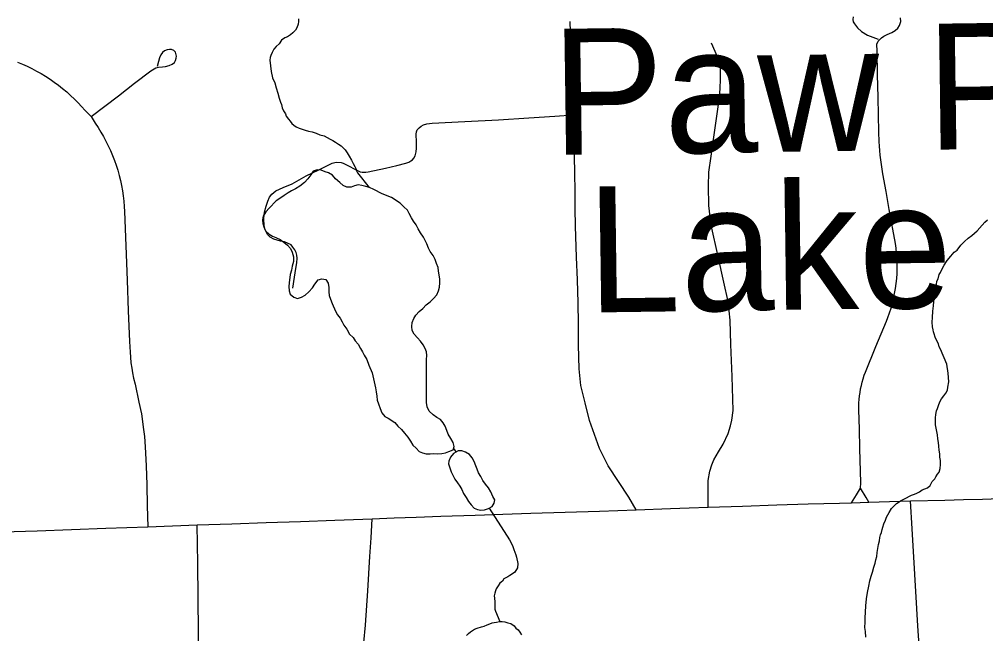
# Model space of a CAD drawing. Extents: x 103424 to 290657, y 38711 to 110967.
# Drawn here: x 214247.212 to 214247.6479, y 40208.9268 to 40209.2041 of the extents above; entities that cross this region are included whole.
import ezdxf

# ---------------------------------------------------------------- set-up
doc = ezdxf.new("R2010")
doc.units = 0
for name, color, linetype in [('GM_X_City_Street', 7, 'Continuous'), ('GM_X_County_Road', 7, 'Continuous'), ('GM_X_Minor_Lake', 7, 'Continuous'), ('GM_X_Minor_Lake_Text', 7, 'Continuous'), ('GM_X_Minor_River', 7, 'Continuous'), ('GM_X_Township_Road', 7, 'Continuous')]:
    doc.layers.add(name, color=color, linetype=linetype)

msp = doc.modelspace()

# ---------------------------------------------------------------- linework, layer by layer
at = {"layer": 'GM_X_City_Street'}
for points in [[(214247.58812, 40209.20526), (214247.58798, 40209.20404), (214247.58817, 40209.20292), (214247.58876, 40209.202), (214247.59009, 40209.20027), (214247.59187, 40209.19859), (214247.59468, 40209.19698), (214247.59937, 40209.19513)], [(214247.59151, 40208.9925), (214247.59156, 40208.99491), (214247.59116, 40209.01044), (214247.59094, 40209.0191), (214247.59073, 40209.02776), (214247.59077, 40209.03094), (214247.59089, 40209.03253), (214247.59106, 40209.03411), (214247.59127, 40209.03569), (214247.59153, 40209.03726), (214247.59187, 40209.03881), (214247.59225, 40209.04035), (214247.59267, 40209.04189), (214247.59317, 40209.0434), (214247.59369, 40209.0449), (214247.59842, 40209.0564), (214247.60316, 40209.06791), (214247.60375, 40209.06945), (214247.60453, 40209.07159), (214247.60522, 40209.07375), (214247.60584, 40209.07593), (214247.60638, 40209.07814), (214247.60686, 40209.08037), (214247.60724, 40209.08261), (214247.60755, 40209.08486), (214247.60779, 40209.08712), (214247.60793, 40209.08939), (214247.608, 40209.09166), (214247.60793, 40209.0962), (214247.60777, 40209.09847), (214247.60751, 40209.10073), (214247.6072, 40209.10298), (214247.60445, 40209.11827), (214247.603, 40209.12634), (214247.60155, 40209.13441), (214247.60122, 40209.13648), (214247.60089, 40209.13856), (214247.60061, 40209.14064), (214247.60037, 40209.14273), (214247.60016, 40209.14482), (214247.6, 40209.14691), (214247.59985, 40209.14901), (214247.59969, 40209.15321), (214247.59937, 40209.16874), (214247.59916, 40209.17921), (214247.59895, 40209.18968), (214247.59889, 40209.19282), (214247.59937, 40209.1942), (214247.60091, 40209.19577), (214247.60196, 40209.19645), (214247.60356, 40209.19722), (214247.60555, 40209.19822), (214247.60712, 40209.19907), (214247.60829, 40209.20015), (214247.60905, 40209.20131), (214247.6096, 40209.20307), (214247.60951, 40209.20477)], [(214247.49028, 40208.98269), (214247.48692, 40208.98841), (214247.48229, 40208.9955), (214247.47766, 40209.00258), (214247.47369, 40209.01035), (214247.46926, 40209.02302), (214247.46727, 40209.03095), (214247.46528, 40209.03887), (214247.46458, 40209.04632), (214247.46432, 40209.05705), (214247.46424, 40209.06659), (214247.46415, 40209.07613), (214247.46376, 40209.08647), (214247.46338, 40209.09681), (214247.46292, 40209.11079), (214247.4628, 40209.11873), (214247.46269, 40209.12667), (214247.4626, 40209.13454), (214247.46251, 40209.14242), (214247.46237, 40209.15197), (214247.4618, 40209.16095), (214247.46173, 40209.16922), (214247.46117, 40209.18474), (214247.46084, 40209.1939), (214247.46051, 40209.20306)], [(214247.52267, 40208.98391), (214247.52276, 40208.99595), (214247.52345, 40209.00011), (214247.52432, 40209.00305), (214247.52527, 40209.0053), (214247.52736, 40209.00883), (214247.52946, 40209.01239), (214247.53176, 40209.01717), (214247.5328, 40209.02054), (214247.53341, 40209.02323), (214247.53402, 40209.02747), (214247.53364, 40209.04294), (214247.53302, 40209.05735), (214247.53261, 40209.06823), (214247.53182, 40209.07672), (214247.52988, 40209.08549), (214247.52732, 40209.09705), (214247.52402, 40209.11118), (214247.52305, 40209.12007), (214247.52282, 40209.12878), (214247.5231, 40209.13511), (214247.52402, 40209.14229), (214247.52595, 40209.1551), (214247.5276, 40209.16671), (214247.52822, 40209.17253), (214247.52837, 40209.17737), (214247.52829, 40209.18176), (214247.5276, 40209.18564), (214247.52596, 40209.1895), (214247.52426, 40209.19338)], [(214247.24433, 40209.16018), (214247.25666, 40209.16963), (214247.26402, 40209.17527), (214247.27138, 40209.18091), (214247.27353, 40209.18218), (214247.27485, 40209.18254), (214247.27653, 40209.18265), (214247.27796, 40209.18276), (214247.27952, 40209.18325), (214247.28099, 40209.18386), (214247.28194, 40209.18456), (214247.28252, 40209.18558), (214247.28274, 40209.18649), (214247.28285, 40209.18748), (214247.28246, 40209.1893), (214247.28168, 40209.19007), (214247.2807, 40209.19044), (214247.27967, 40209.19048), (214247.27865, 40209.19033), (214247.27751, 40209.18981), (214247.2766, 40209.18905), (214247.27587, 40209.18806), (214247.27525, 40209.18675), (214247.27474, 40209.18506), (214247.27421, 40209.18275)], [(214247.21117, 40209.18474), (214247.21338, 40209.18384), (214247.21553, 40209.18288), (214247.21766, 40209.18185), (214247.21977, 40209.18076), (214247.22183, 40209.1796), (214247.22385, 40209.17837), (214247.22584, 40209.17709), (214247.22778, 40209.17574), (214247.22969, 40209.17433), (214247.23154, 40209.17286), (214247.23337, 40209.17134), (214247.23512, 40209.16976), (214247.23682, 40209.16812), (214247.23848, 40209.16643), (214247.24009, 40209.16469), (214247.24163, 40209.1629), (214247.24433, 40209.16018), (214247.24622, 40209.15721), (214247.24752, 40209.15524), (214247.24877, 40209.15323), (214247.24996, 40209.15118), (214247.25107, 40209.1491), (214247.25213, 40209.14698), (214247.25313, 40209.14483), (214247.25405, 40209.14265), (214247.25488, 40209.14044), (214247.25566, 40209.1382), (214247.25639, 40209.13595), (214247.25703, 40209.13367), (214247.2576, 40209.13138), (214247.25807, 40209.12906), (214247.2585, 40209.12673), (214247.25885, 40209.12439), (214247.25913, 40209.12204), (214247.25932, 40209.11968), (214247.25946, 40209.11732), (214247.26004, 40209.1018), (214247.26063, 40209.08628), (214247.26114, 40209.07244), (214247.26166, 40209.05861), (214247.26178, 40209.05625), (214247.26197, 40209.0539), (214247.26221, 40209.05155), (214247.26236, 40209.04908), (214247.26269, 40209.04668), (214247.26301, 40209.04453), (214247.26353, 40209.04213), (214247.26424, 40209.0394), (214247.26593, 40209.03135), (214247.26704, 40209.02596), (214247.26808, 40209.01894), (214247.2684, 40209.01576), (214247.26879, 40209.01115), (214247.26915, 40209.00254), (214247.26951, 40208.99393), (214247.2697, 40208.98449), (214247.2699, 40208.97504)], [(214247.33536, 40209.08272), (214247.33617, 40209.08774), (214247.33678, 40209.09167), (214247.33716, 40209.09412), (214247.33734, 40209.09626), (214247.33716, 40209.09768), (214247.33691, 40209.09885), (214247.33623, 40209.10006), (214247.33545, 40209.10128), (214247.33458, 40209.1023), (214247.33302, 40209.10299), (214247.3316, 40209.10362), (214247.32985, 40209.10391), (214247.32683, 40209.10489), (214247.32518, 40209.10572), (214247.32415, 40209.10688), (214247.32357, 40209.10781), (214247.32293, 40209.10912), (214247.3225, 40209.11073), (214247.32235, 40209.11434), (214247.32262, 40209.11702), (214247.32328, 40209.11979), (214247.32416, 40209.122), (214247.32488, 40209.12377), (214247.32596, 40209.1252), (214247.32774, 40209.12663), (214247.33097, 40209.12812), (214247.33502, 40209.12987), (214247.34146, 40209.13343), (214247.3471, 40209.13616), (214247.35316, 40209.13917), (214247.35425, 40209.13947), (214247.3552, 40209.13965), (214247.35715, 40209.13947), (214247.35803, 40209.13919), (214247.35932, 40209.13855), (214247.36456, 40209.13579), (214247.36572, 40209.13528), (214247.36664, 40209.13511), (214247.36739, 40209.13504), (214247.36828, 40209.13511), (214247.3694, 40209.13528), (214247.37721, 40209.13694), (214247.38231, 40209.13811), (214247.38638, 40209.13917), (214247.38766, 40209.13965), (214247.38866, 40209.14016), (214247.3894, 40209.14074), (214247.39002, 40209.14149), (214247.39055, 40209.14249), (214247.39107, 40209.1443), (214247.39118, 40209.14589), (214247.39112, 40209.14869), (214247.39104, 40209.15226), (214247.39115, 40209.15333), (214247.39147, 40209.15414), (214247.3923, 40209.15516), (214247.39333, 40209.15589), (214247.39435, 40209.15647), (214247.39581, 40209.15689), (214247.39824, 40209.15716), (214247.41302, 40209.15795), (214247.42818, 40209.15876), (214247.44189, 40209.15959), (214247.45361, 40209.16039), (214247.4618, 40209.16095)], [(214247.58738, 40208.98588), (214247.58958, 40208.98949), (214247.59151, 40208.9925)], [(214247.59516, 40208.98617), (214247.59397, 40208.98824), (214247.59151, 40208.9925)], [(214247.41099, 40208.82824), (214247.41077, 40208.83304), (214247.40959, 40208.83657), (214247.407, 40208.84239), (214247.40078, 40208.8527), (214247.3963, 40208.85947), (214247.39183, 40208.86625), (214247.38435, 40208.87424), (214247.37687, 40208.88223), (214247.36805, 40208.8913), (214247.36545, 40208.8939), (214247.36384, 40208.89693), (214247.36452, 40208.90133), (214247.36665, 40208.91508), (214247.36741, 40208.92285), (214247.36816, 40208.93062), (214247.36914, 40208.94613), (214247.37012, 40208.96163), (214247.37065, 40208.97011), (214247.37119, 40208.9786)], [(214247.28148, 40208.80093), (214247.28478, 40208.81433), (214247.28807, 40208.82773), (214247.29031, 40208.83616), (214247.2929, 40208.84674), (214247.29367, 40208.85058), (214247.29352, 40208.86104), (214247.29337, 40208.8715), (214247.29327, 40208.87837), (214247.29311, 40208.8939), (214247.29296, 40208.90943), (214247.29287, 40208.91842), (214247.29278, 40208.92741), (214247.29262, 40208.94294), (214247.29247, 40208.95848), (214247.29238, 40208.96716), (214247.29229, 40208.97585)]]:
    msp.add_lwpolyline(points, dxfattribs=at)
at = {"layer": 'GM_X_County_Road'}
for points in [[(214247.61397, 40208.9868), (214247.6295, 40208.98711), (214247.63797, 40208.98729), (214247.64644, 40208.98746), (214247.66197, 40208.98804), (214247.67749, 40208.98862), (214247.69301, 40208.9892), (214247.70853, 40208.98978), (214247.72405, 40208.99036), (214247.73957, 40208.99095), (214247.7551, 40208.99153), (214247.77062, 40208.99211), (214247.78614, 40208.99269), (214247.80166, 40208.99327), (214247.81718, 40208.99385), (214247.83271, 40208.99443), (214247.84765, 40208.99499), (214247.86259, 40208.99556), (214247.86996, 40208.99839), (214247.8808, 40209.00301), (214247.88992, 40209.00806), (214247.89531, 40209.01115), (214247.89989, 40209.01367), (214247.90638, 40209.01627)], [(214247.20446, 40208.97272), (214247.21999, 40208.97327), (214247.23551, 40208.97382), (214247.25103, 40208.97437), (214247.26047, 40208.97471), (214247.2699, 40208.97504), (214247.2811, 40208.97545), (214247.29229, 40208.97585), (214247.30782, 40208.97639), (214247.32334, 40208.97693), (214247.33887, 40208.97747), (214247.35439, 40208.97801), (214247.36279, 40208.97831), (214247.37119, 40208.9786), (214247.3811, 40208.97901), (214247.391, 40208.97941), (214247.40207, 40208.97984), (214247.41759, 40208.98032), (214247.43015, 40208.98071), (214247.44271, 40208.98111), (214247.45823, 40208.98162), (214247.47376, 40208.98214), (214247.48202, 40208.98241), (214247.49028, 40208.98269), (214247.50581, 40208.98327), (214247.51424, 40208.98359), (214247.52267, 40208.98391), (214247.5382, 40208.9844), (214247.55373, 40208.98488), (214247.56785, 40208.98532), (214247.58198, 40208.98576), (214247.58738, 40208.98588), (214247.59516, 40208.98617), (214247.60457, 40208.98649), (214247.61397, 40208.9868)]]:
    msp.add_lwpolyline(points, dxfattribs=at)
at = {"layer": 'GM_X_Minor_Lake'}
for points in [[(214247.37996, 40209.1237), (214247.37563, 40209.12533), (214247.37185, 40209.12723), (214247.36996, 40209.12818), (214247.36825, 40209.12856), (214247.36655, 40209.12913), (214247.36485, 40209.12932), (214247.36314, 40209.12894), (214247.36163, 40209.12837), (214247.35974, 40209.12837), (214247.35803, 40209.12913), (214247.35652, 40209.13046), (214247.35463, 40209.13217), (214247.35331, 40209.13368), (214247.35141, 40209.13482), (214247.3499, 40209.1352), (214247.3482, 40209.13596), (214247.3463, 40209.13615), (214247.3446, 40209.13558), (214247.34346, 40209.13388), (214247.34214, 40209.13217), (214247.34062, 40209.13046), (214247.33854, 40209.12876), (214247.33664, 40209.12762), (214247.33475, 40209.12667), (214247.33324, 40209.12573), (214247.33153, 40209.12459), (214247.33002, 40209.12345), (214247.32793, 40209.12212), (214247.32471, 40209.1189), (214247.3232, 40209.11719), (214247.32206, 40209.1153), (214247.32168, 40209.11359), (214247.32187, 40209.11189), (214247.32224, 40209.11037), (214247.323, 40209.10866), (214247.3247, 40209.10714), (214247.32621, 40209.10619), (214247.32773, 40209.10562), (214247.32962, 40209.10468), (214247.33132, 40209.10354), (214247.33303, 40209.10221), (214247.33435, 40209.10069), (214247.3351, 40209.09898), (214247.33567, 40209.0969), (214247.33567, 40209.09481), (214247.3351, 40209.09273), (214247.33472, 40209.09083), (214247.33415, 40209.08893), (214247.33377, 40209.08514), (214247.33358, 40209.08343), (214247.33376, 40209.08154), (214247.33414, 40209.08002), (214247.33584, 40209.07869), (214247.33755, 40209.07812), (214247.33925, 40209.07869), (214247.34095, 40209.07964), (214247.34266, 40209.08115), (214247.34418, 40209.08286), (214247.34531, 40209.08457), (214247.34683, 40209.08646), (214247.34853, 40209.08703), (214247.35024, 40209.08665), (214247.35137, 40209.08494), (214247.35156, 40209.08305), (214247.35156, 40209.08115), (214247.35174, 40209.07944), (214247.35231, 40209.07774), (214247.35307, 40209.07584), (214247.35458, 40209.07242), (214247.35552, 40209.07072), (214247.35666, 40209.0692), (214247.3576, 40209.06749), (214247.35836, 40209.06598), (214247.35968, 40209.06427), (214247.361, 40209.06199), (214247.36252, 40209.06047), (214247.36346, 40209.05896), (214247.36478, 40209.05744), (214247.36592, 40209.05554), (214247.36686, 40209.05402), (214247.36762, 40209.05251), (214247.36875, 40209.05061), (214247.3697, 40209.04795), (214247.37121, 40209.04454), (214247.37272, 40209.03771), (214247.3729, 40209.036), (214247.37328, 40209.03392), (214247.37347, 40209.03221), (214247.37404, 40209.0305), (214247.37479, 40209.02842)], [(214247.37687, 40209.02481), (214247.37838, 40209.02405), (214247.38141, 40209.02216), (214247.38273, 40209.02045), (214247.38444, 40209.01893), (214247.38576, 40209.01722), (214247.38727, 40209.01551), (214247.38841, 40209.01362), (214247.38954, 40209.01191), (214247.39105, 40209.01058), (214247.39238, 40209.00906), (214247.39389, 40209.00849), (214247.39559, 40209.00792), (214247.3973, 40209.00792), (214247.399, 40209.00811), (214247.4007, 40209.00792), (214247.4026, 40209.00811), (214247.4043, 40209.00849), (214247.40582, 40209.00906), (214247.40771, 40209.00982), (214247.40809, 40209.01134), (214247.40771, 40209.01304), (214247.40658, 40209.01494), (214247.40544, 40209.01684), (214247.40488, 40209.01854), (214247.40412, 40209.02044), (214247.40318, 40209.02196), (214247.40204, 40209.02348), (214247.40034, 40209.02442), (214247.39864, 40209.02556), (214247.39694, 40209.02727), (214247.39599, 40209.02917), (214247.39561, 40209.03106), (214247.39562, 40209.0396), (214247.39562, 40209.0413), (214247.39563, 40209.0506), (214247.39582, 40209.05231), (214247.39563, 40209.05401), (214247.39507, 40209.05553), (214247.39412, 40209.05724), (214247.39299, 40209.05875), (214247.39167, 40209.06027), (214247.39015, 40209.06198), (214247.38921, 40209.06369), (214247.38902, 40209.06539), (214247.38921, 40209.06729), (214247.38997, 40209.069), (214247.39092, 40209.07051), (214247.39243, 40209.07222), (214247.39395, 40209.07355), (214247.39546, 40209.07525), (214247.39736, 40209.07658), (214247.39887, 40209.0781), (214247.40039, 40209.0798), (214247.40115, 40209.08151), (214247.40153, 40209.08322), (214247.40172, 40209.08511), (214247.40172, 40209.08682), (214247.40134, 40209.08872), (214247.40116, 40209.09042), (214247.40097, 40209.09213), (214247.40021, 40209.09384), (214247.39965, 40209.09574), (214247.3987, 40209.09744), (214247.39738, 40209.09934), (214247.39662, 40209.10086), (214247.39587, 40209.10275), (214247.39435, 40209.10579), (214247.39303, 40209.10769), (214247.3919, 40209.10958), (214247.39095, 40209.11129), (214247.38982, 40209.113), (214247.38887, 40209.11451), (214247.38793, 40209.11641), (214247.38717, 40209.11793), (214247.38547, 40209.11945), (214247.38377, 40209.12116), (214247.37996, 40209.1237)], [(214247.37479, 40209.02842), (214247.37555, 40209.02652), (214247.37687, 40209.02481)], [(214247.42643, 40208.98724), (214247.42567, 40208.98876), (214247.42473, 40208.99084), (214247.42359, 40208.99255), (214247.42227, 40208.99426), (214247.42114, 40208.99597), (214247.42019, 40208.99767), (214247.41906, 40208.99938), (214247.41849, 40209.00109), (214247.41792, 40209.00261), (214247.41717, 40209.0045), (214247.41622, 40209.00621), (214247.41509, 40209.00773), (214247.4132, 40209.00868), (214247.41168, 40209.00925), (214247.40998, 40209.00925), (214247.4079, 40209.00811), (214247.40657, 40209.0064), (214247.40581, 40209.0047), (214247.40555, 40209.00339)], [(214247.40555, 40209.00339), (214247.40675, 40208.99977), (214247.4077, 40208.99806), (214247.40845, 40208.99654), (214247.40959, 40208.99483), (214247.41072, 40208.99332), (214247.41167, 40208.9918), (214247.41242, 40208.99009), (214247.41356, 40208.98819), (214247.41469, 40208.98649), (214247.41583, 40208.98497), (214247.41715, 40208.98345), (214247.41866, 40208.98288), (214247.42018, 40208.9825), (214247.42188, 40208.98269), (214247.42359, 40208.98326), (214247.42529, 40208.98421), (214247.42624, 40208.98572), (214247.42643, 40208.98724)]]:
    msp.add_lwpolyline(points, dxfattribs=at)
at = {"layer": 'GM_X_Minor_River'}
msp.add_line((214247.40784, 40209.01036), (214247.40907, 40209.00875), dxfattribs=at)
for points in [[(214247.33794, 40209.20432), (214247.33796, 40209.20318), (214247.33779, 40209.20185), (214247.33725, 40209.20032), (214247.33651, 40209.19917), (214247.33539, 40209.19801), (214247.33426, 40209.19704), (214247.33295, 40209.19626), (214247.33182, 40209.19567), (214247.33031, 40209.19469), (214247.3292, 40209.19296), (214247.32789, 40209.1918), (214247.32677, 40209.19064), (214247.32604, 40209.18911), (214247.32549, 40209.18777), (214247.32513, 40209.18681), (214247.32496, 40209.18567), (214247.32561, 40209.18055), (214247.32623, 40209.17771), (214247.32722, 40209.17544), (214247.32783, 40209.17317), (214247.32863, 40209.17071), (214247.32924, 40209.16844), (214247.32984, 40209.16674), (214247.33023, 40209.1656), (214247.33064, 40209.16409), (214247.33123, 40209.16277), (214247.33201, 40209.16145), (214247.33241, 40209.16032), (214247.33338, 40209.159), (214247.33416, 40209.15806), (214247.33494, 40209.15713), (214247.3359, 40209.15638), (214247.33686, 40209.15564), (214247.3382, 40209.1549)], [(214247.3382, 40209.1549), (214247.33954, 40209.15454), (214247.34087, 40209.15399), (214247.3424, 40209.15364), (214247.34411, 40209.15328), (214247.34583, 40209.15274), (214247.34755, 40209.15201), (214247.34946, 40209.15147), (214247.3508, 40209.15073), (214247.35215, 40209.14999), (214247.35349, 40209.14945), (214247.35464, 40209.1487), (214247.35598, 40209.14778), (214247.35713, 40209.14703), (214247.3581, 40209.1461), (214247.35906, 40209.14517), (214247.35985, 40209.14385), (214247.36082, 40209.14234), (214247.3618, 40209.14046), (214247.36259, 40209.13895), (214247.36337, 40209.13763), (214247.36376, 40209.13669), (214247.36416, 40209.13574), (214247.36456, 40209.1348), (214247.36987, 40209.12819)], [(214247.62523, 40209.08243), (214247.62576, 40209.08434), (214247.62593, 40209.08587), (214247.62648, 40209.08701), (214247.62702, 40209.08892), (214247.62757, 40209.08988), (214247.62812, 40209.09122), (214247.62922, 40209.09314), (214247.63052, 40209.09526), (214247.63219, 40209.09719), (214247.63368, 40209.09892), (214247.635, 40209.09989), (214247.63667, 40209.1022), (214247.63835, 40209.10375), (214247.64003, 40209.1053), (214247.64172, 40209.10647), (214247.64416, 40209.1086), (214247.64639, 40209.11111), (214247.64751, 40209.11246), (214247.64882, 40209.11362)], [(214247.59388, 40208.92526), (214247.59365, 40208.92773), (214247.59343, 40208.92963), (214247.59358, 40208.93191), (214247.59354, 40208.934), (214247.59369, 40208.93648), (214247.59383, 40208.93933), (214247.59416, 40208.94257), (214247.59468, 40208.94543), (214247.5952, 40208.94829), (214247.59573, 40208.95058), (214247.59627, 40208.95268), (214247.5968, 40208.95459), (214247.59752, 40208.95688), (214247.59806, 40208.9586), (214247.59842, 40208.96013), (214247.59877, 40208.96165), (214247.59894, 40208.96337), (214247.59928, 40208.96527), (214247.59963, 40208.96699), (214247.59998, 40208.96871), (214247.60015, 40208.97023), (214247.60051, 40208.97138), (214247.60087, 40208.97252), (214247.60123, 40208.97386), (214247.60159, 40208.97482), (214247.60194, 40208.97634), (214247.60267, 40208.97807), (214247.60322, 40208.97941), (214247.60378, 40208.98037), (214247.60433, 40208.98152), (214247.60544, 40208.98325), (214247.60637, 40208.98421), (214247.60768, 40208.98556), (214247.60974, 40208.98693), (214247.61125, 40208.98771), (214247.61445, 40208.98929), (214247.61577, 40208.98969), (214247.6169, 40208.99028), (214247.61803, 40208.99087), (214247.61935, 40208.99165), (214247.62048, 40208.99224), (214247.62161, 40208.99264), (214247.62292, 40208.99361), (214247.62384, 40208.99553), (214247.62496, 40208.99669), (214247.62551, 40208.99764), (214247.62625, 40208.9988), (214247.627, 40208.99976), (214247.62735, 40209.00129), (214247.62751, 40209.00319), (214247.62748, 40209.0049), (214247.62726, 40209.00642), (214247.62724, 40209.00794), (214247.62702, 40209.00965), (214247.6268, 40209.01135), (214247.62658, 40209.01306), (214247.62636, 40209.01477), (214247.62615, 40209.01648), (214247.62593, 40209.01799), (214247.62553, 40209.01951), (214247.62531, 40209.02103), (214247.62528, 40209.02255), (214247.62526, 40209.02426), (214247.62542, 40209.02578), (214247.62577, 40209.02731), (214247.62613, 40209.02845), (214247.62668, 40209.02979), (214247.62722, 40209.03151), (214247.62796, 40209.03286), (214247.62908, 40209.03421), (214247.63001, 40209.03536), (214247.63074, 40209.03671), (214247.63091, 40209.03804), (214247.63125, 40209.04051), (214247.63099, 40209.04431), (214247.63036, 40209.04849), (214247.62758, 40209.05528), (214247.627, 40209.05622), (214247.62659, 40209.05755), (214247.62581, 40209.05925), (214247.62521, 40209.06057), (214247.62462, 40209.06208), (214247.62441, 40209.06303), (214247.62421, 40209.06397), (214247.624, 40209.0653), (214247.62377, 40209.06739), (214247.62392, 40209.06948), (214247.62407, 40209.07234), (214247.6244, 40209.07481), (214247.62456, 40209.07672), (214247.62473, 40209.07824), (214247.62489, 40209.07957), (214247.62506, 40209.0811), (214247.62523, 40209.08243)], [(214247.42401, 40208.9835), (214247.43305, 40208.96919), (214247.43403, 40208.9675), (214247.43462, 40208.96618), (214247.43502, 40208.96485), (214247.43601, 40208.9624), (214247.43622, 40208.96126), (214247.43684, 40208.95842), (214247.43668, 40208.95651), (214247.43558, 40208.9546), (214247.43445, 40208.95382), (214247.43332, 40208.95304), (214247.43238, 40208.95245), (214247.4305, 40208.95147), (214247.42995, 40208.95051), (214247.42882, 40208.94954), (214247.42808, 40208.94839), (214247.42716, 40208.94704), (214247.42679, 40208.94609), (214247.42643, 40208.94513), (214247.42626, 40208.9438), (214247.42628, 40208.94285), (214247.4265, 40208.94114), (214247.42652, 40208.94), (214247.42653, 40208.93905), (214247.42655, 40208.93791), (214247.42676, 40208.93696), (214247.42877, 40208.93224)], [(214247.41365, 40208.92591), (214247.41458, 40208.92687), (214247.41552, 40208.92765), (214247.41646, 40208.92823), (214247.4174, 40208.92882), (214247.41853, 40208.92922), (214247.42042, 40208.92982), (214247.42174, 40208.93022), (214247.42306, 40208.93082), (214247.42419, 40208.93121), (214247.42533, 40208.93161), (214247.42627, 40208.93182), (214247.42722, 40208.93202), (214247.42854, 40208.93224), (214247.42987, 40208.93226), (214247.43102, 40208.93209), (214247.43235, 40208.93173), (214247.43369, 40208.93137), (214247.43522, 40208.93025), (214247.436, 40208.92932), (214247.43696, 40208.92857), (214247.43774, 40208.92744), (214247.43852, 40208.92632)]]:
    msp.add_lwpolyline(points, dxfattribs=at)
at = {"layer": 'GM_X_Township_Road'}
msp.add_lwpolyline([(214247.62599, 40208.75093), (214247.62585, 40208.75425), (214247.62514, 40208.76977), (214247.62443, 40208.78528), (214247.62373, 40208.8008), (214247.62302, 40208.81632), (214247.62263, 40208.82497), (214247.62224, 40208.83362), (214247.62153, 40208.84914), (214247.62083, 40208.86466), (214247.62012, 40208.88018), (214247.61969, 40208.88975), (214247.61926, 40208.89932), (214247.61832, 40208.91482), (214247.61738, 40208.93033), (214247.61645, 40208.94583), (214247.61551, 40208.96134), (214247.61474, 40208.97407), (214247.61397, 40208.9868)], dxfattribs=at)

# ---------------------------------------------------------------- texts
at = {"layer": 'GM_X_Minor_Lake_Text'}
for s, rotation, p in [('Paw Paw', 0.7855, (214247.45242, 40209.14288)), ('Lake', 0.786, (214247.46828, 40209.07173))]:
    msp.add_text(s, height=0.056851, rotation=rotation, dxfattribs=at).set_placement(p)

doc.saveas('drawing.dxf')
